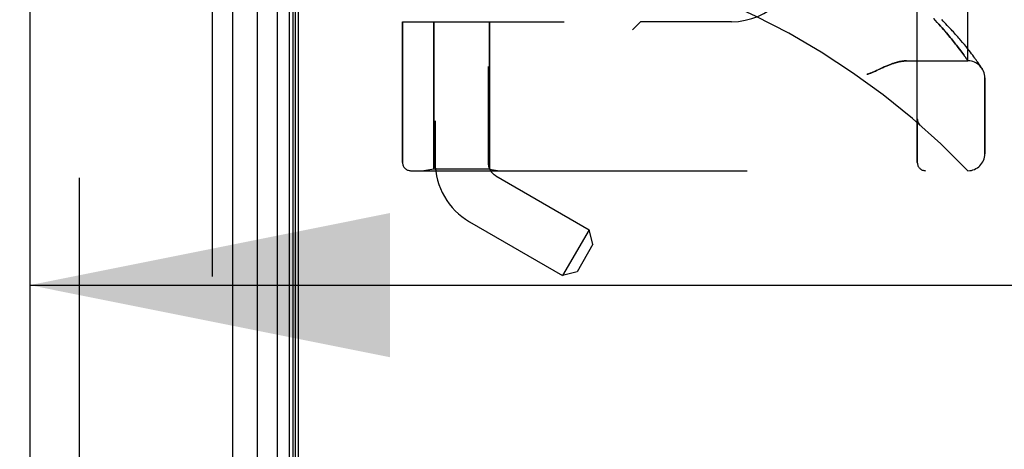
# Model space of a CAD drawing. Header units: inches. Extents: x 0 to 227, y 0 to 147.
# Tile 263 of 272: x 118.07 to 121.71, y 94.36 to 95.95. Entities that reach past the tile are written whole.
import ezdxf

# ---------------------------------------------------------------- set-up
doc = ezdxf.new("R2010")
doc.units = ezdxf.units.IN
doc.header["$LTSCALE"] = 12.466667
doc.header["$MEASUREMENT"] = 0
doc.linetypes.add('HIDDEN', pattern=[0.2, 0.1, -0.1])
doc.layers.get('0').update_dxf_attribs({"linetype": 'CONTINUOUS'})
for name, color, linetype in [('DEFAULT_2', 8, 'HIDDEN'), ('DIMENSIONS', 7, 'CONTINUOUS'), ('LEFTHAND_DOOR_ASSEMBLY', 7, 'CONTINUOUS'), ('RIGHTHAND_DOOR_ASSEMBLY', 7, 'CONTINUOUS')]:
    doc.layers.add(name, color=color, linetype=linetype)
doc.styles.get("Standard").update_dxf_attribs({"font": 'arial.ttf'})
doc.dimstyles.new('DIMSTYLE_1', dxfattribs={"dimtxt": 1, "dimasz": 1.333333, "dimexe": 0.09, "dimexo": 0.07, "dimgap": 0.0375, "dimtad": 0, "dimtih": 1, "dimtoh": 1, "dimzin": 4, "dimdsep": 46, "dimtxsty": 'Standard', "dimblk": '_FILLED', "dimblk1": '_FILLED', "dimblk2": '_FILLED', "dimcen": 0.09, "dimadec": 3, "dimazin": 1, "dimtfac": 1, "dimtdec": 3, "dimtofl": 0, "dimtmove": 0, "dimatfit": 3, "dimldrblk": '_FILLED', "dimfxl": 0, "dimtolj": 1, "dimtzin": 4, "dimarcsym": 0})

# ---------------------------------------------------------------- blocks, each defined once
blk = doc.blocks.new('_FILLED')
at = {"color": 0, "linetype": 'ByBlock'}
blk.add_solid([(0, 0), (-1, 0.2), (-1, -0.2)], dxfattribs=at)
blk = doc.blocks.new('*D10')
at = {"layer": 'DIMENSIONS', "color": 2, "linetype": 'Continuous'}
for p, q in [((118.1027, 95.8091), (118.1027, 93.7676)), ((135.7687, 95.8091), (135.7687, 93.7676)), ((118.1027, 94.9676), (124.6885, 94.9676)), ((135.7687, 94.9676), (129.1829, 94.9676))]:
    blk.add_line(p, q, dxfattribs=at)
at = {"layer": 'DIMENSIONS', "color": 2, "linetype": 'Continuous', "xscale": 1.3333333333, "yscale": 1.3333333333, "zscale": 1.3333333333, "rotation": 180}
blk.add_blockref('_FILLED', (118.1027, 94.9676), dxfattribs=at)
at = {"layer": 'DIMENSIONS', "color": 2, "linetype": 'Continuous', "xscale": 1.3333333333, "yscale": 1.3333333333, "zscale": 1.3333333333}
blk.add_blockref('_FILLED', (135.7687, 94.9676), dxfattribs=at)
at = {"layer": 'DIMENSIONS', "color": 2, "linetype": 'Continuous', "insert": (126.9357, 95.4676), "char_height": 1, "width": 5.501859, "attachment_point": 2, "line_spacing_factor": 0.9}
blk.add_mtext('17.67\\PUSABLE\\PDEPTH', dxfattribs=at)
blk = doc.blocks.new('*D12')
at = {"layer": 'DIMENSIONS', "color": 2, "linetype": 'Continuous'}
for p, q in [((118.2684, 101.6174), (114.005, 101.6174)), ((115.205, 101.6174), (115.205, 72.6174)), ((115.205, 41.6174), (115.205, 70.6174)), ((118.2794, 41.6174), (114.005, 41.6174))]:
    blk.add_line(p, q, dxfattribs=at)
at = {"layer": 'DIMENSIONS', "color": 2, "linetype": 'Continuous', "xscale": 1.3333333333, "yscale": 1.3333333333, "zscale": 1.3333333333}
for p, rotation in [((115.205, 101.6174), 90), ((115.205, 41.6174), 270)]:
    blk.add_blockref('_FILLED', p, dxfattribs=dict(at, rotation=rotation))
at = {"layer": 'DIMENSIONS', "color": 2, "linetype": 'Continuous', "insert": (115.205, 72.1174), "char_height": 1, "width": 3.494424, "attachment_point": 2, "line_spacing_factor": 0.9}
blk.add_mtext('60.00', dxfattribs=at)

msp = doc.modelspace()

# ---------------------------------------------------------------- linework, layer by layer
at = {"color": 3, "linetype": 'Continuous'}
msp.add_line((119.0977, 41.7214), (119.0977, 101.5134), dxfattribs=at)
at = {"layer": 'DEFAULT_2', "color": 8, "linetype": 'HIDDEN'}
msp.add_line((118.2852, 100.3518), (118.2852, 42.8829), dxfattribs=at)
at = {"layer": 'LEFTHAND_DOOR_ASSEMBLY', "color": 8, "linetype": 'HIDDEN'}
for p, q in [((118.1027, 101.2324), (118.1027, 42.0024)), ((118.7777, 101.2324), (118.7777, 42.0024)), ((121.3892, 95.4211), (121.3892, 98.0636)), ((121.5767, 95.7974), (121.5767, 97.6874)), ((120.0517, 97.5424), (120.0517, 95.9424)), ((120.3642, 97.5424), (120.3642, 95.9424)), ((119.483, 95.9424), (119.483, 95.4211)), ((119.483, 95.9424), (120.0817, 95.9424)), ((119.5987, 95.9424), (119.5987, 95.3964)), ((119.8047, 95.9424), (119.8047, 95.3964)), ((120.3642, 95.9424), (120.3342, 95.9124)), ((120.7017, 95.9424), (120.3642, 95.9424)), ((121.456, 95.9469), (121.4491, 95.9543)), ((121.4627, 95.9398), (121.456, 95.9469)), ((121.469, 95.9328), (121.4627, 95.9398)), ((121.4751, 95.9261), (121.469, 95.9328)), ((121.4809, 95.9196), (121.4751, 95.9261)), ((121.4864, 95.9133), (121.4809, 95.9196)), ((121.4918, 95.9072), (121.4864, 95.9133)), ((121.4969, 95.9012), (121.4918, 95.9072)), ((121.5018, 95.8955), (121.4969, 95.9012)), ((121.5065, 95.8899), (121.5018, 95.8955)), ((121.511, 95.8845), (121.5065, 95.8899)), ((121.5153, 95.8792), (121.511, 95.8845)), ((121.5195, 95.8741), (121.5153, 95.8792)), ((121.5234, 95.8692), (121.5195, 95.8741)), ((121.5272, 95.8644), (121.5234, 95.8692)), ((121.5309, 95.8598), (121.5272, 95.8644)), ((121.5344, 95.8553), (121.5309, 95.8598)), ((121.5571, 95.8652), (121.5502, 95.8734)), ((121.5636, 95.8575), (121.5571, 95.8652)), ((121.5696, 95.85), (121.5636, 95.8575)), ((121.5378, 95.851), (121.5344, 95.8553)), ((121.541, 95.8468), (121.5378, 95.851)), ((121.5456, 95.8407), (121.541, 95.8468)), ((121.5499, 95.835), (121.5456, 95.8407)), ((121.554, 95.8295), (121.5499, 95.835)), ((121.5577, 95.8244), (121.554, 95.8295)), ((121.5612, 95.8196), (121.5577, 95.8244)), ((121.5753, 95.843), (121.5696, 95.85)), ((121.5807, 95.8362), (121.5753, 95.843)), ((121.5856, 95.8299), (121.5807, 95.8362)), ((121.5903, 95.8238), (121.5856, 95.8299)), ((121.5946, 95.8182), (121.5903, 95.8238)), ((121.3487, 95.7974), (121.5767, 95.7974)), ((121.5644, 95.8151), (121.5612, 95.8196)), ((121.5673, 95.811), (121.5644, 95.8151)), ((121.5706, 95.8063), (121.5673, 95.811)), ((121.5732, 95.8025), (121.5706, 95.8063)), ((121.5986, 95.8128), (121.5946, 95.8182)), ((121.6072, 95.801), (121.604, 95.8055)), ((121.6102, 95.7968), (121.6072, 95.801)), ((121.6129, 95.7929), (121.6102, 95.7968)), ((121.6154, 95.7894), (121.6129, 95.7929)), ((121.6176, 95.7861), (121.6154, 95.7894)), ((121.6206, 95.7818), (121.6176, 95.7861)), ((121.623, 95.7782), (121.6206, 95.7818)), ((121.625, 95.7752), (121.623, 95.7782)), ((121.6271, 95.7721), (121.625, 95.7752)), ((121.6392, 95.4536), (121.6392, 95.7349)), ((121.3892, 95.5824), (121.3892, 95.5779)), ((121.3993, 95.56), (121.3995, 95.5598)), ((119.513, 95.3911), (121.5767, 95.3911)), ((119.5987, 95.3964), (119.5612, 95.3911)), ((119.8047, 95.3964), (119.5987, 95.3964)), ((119.8047, 95.3964), (119.8422, 95.3911))]:
    msp.add_line(p, q, dxfattribs=at)
for points in [[(121.5502, 95.8734), (121.5466, 95.8775), (121.5429, 95.8818), (121.5391, 95.8862), (121.5352, 95.8906), (121.5312, 95.8951), (121.5271, 95.8997), (121.5229, 95.9044), (121.5185, 95.9092), (121.5141, 95.914), (121.5095, 95.9189), (121.5048, 95.9239), (121.5, 95.9289), (121.4951, 95.9341), (121.4901, 95.9393), (121.485, 95.9445), (121.4798, 95.9499)], [(121.3487, 95.7974), (121.3471, 95.7974), (121.3455, 95.7973), (121.3438, 95.7973), (121.3422, 95.7972), (121.3405, 95.7971), (121.3387, 95.7969), (121.337, 95.7967), (121.3351, 95.7965), (121.3333, 95.7963), (121.3314, 95.796), (121.3295, 95.7957), (121.3275, 95.7954), (121.3255, 95.795), (121.3235, 95.7946), (121.3214, 95.7942), (121.3193, 95.7937), (121.3171, 95.7932), (121.3149, 95.7926), (121.3126, 95.792), (121.3103, 95.7913), (121.3079, 95.7906), (121.3055, 95.7899), (121.303, 95.7891), (121.3004, 95.7883), (121.2978, 95.7874), (121.2951, 95.7864), (121.2924, 95.7854), (121.2895, 95.7843), (121.2866, 95.7832), (121.2836, 95.782), (121.2804, 95.7807), (121.2772, 95.7794), (121.2738, 95.7779), (121.2703, 95.7764), (121.2667, 95.7748), (121.2629, 95.7731), (121.2589, 95.7712), (121.2419, 95.7633)], [(121.5767, 95.7974), (121.5767, 95.7974), (121.5732, 95.8025)], [(121.604, 95.8055), (121.6022, 95.8078), (121.5986, 95.8128)], [(121.2419, 95.7633), (121.238, 95.7615), (121.2344, 95.7599), (121.231, 95.7583), (121.2278, 95.7569), (121.2248, 95.7557), (121.222, 95.7545), (121.2193, 95.7534), (121.2169, 95.7525), (121.2145, 95.7516), (121.2122, 95.7508), (121.21, 95.75), (121.2079, 95.7493), (121.2058, 95.7486), (121.2037, 95.748), (121.2017, 95.7474)], [(121.6292, 95.7689), (121.6291, 95.7689), (121.6291, 95.769), (121.6271, 95.7721)], [(121.3892, 95.5822), (121.3892, 95.5818), (121.3892, 95.5812), (121.3892, 95.5806), (121.3893, 95.58), (121.3893, 95.5794), (121.3894, 95.5788), (121.3895, 95.5781), (121.3896, 95.5775), (121.3897, 95.5769), (121.3898, 95.5763), (121.39, 95.5757), (121.3901, 95.5751), (121.3903, 95.5745), (121.3904, 95.574), (121.3906, 95.5734), (121.3908, 95.5728), (121.391, 95.5722), (121.3912, 95.5717)], [(121.3912, 95.5717), (121.3914, 95.5711), (121.3917, 95.5705), (121.3919, 95.5699), (121.3922, 95.5694), (121.3925, 95.5688), (121.3928, 95.5683), (121.3931, 95.5677), (121.3934, 95.5672), (121.3937, 95.5667), (121.394, 95.5661), (121.3943, 95.5656), (121.3947, 95.5651), (121.395, 95.5647), (121.3954, 95.5642)], [(121.3995, 95.5598), (121.3993, 95.56), (121.399, 95.5602), (121.3988, 95.5604), (121.3986, 95.5606), (121.3984, 95.5609), (121.3981, 95.5611), (121.3979, 95.5613), (121.3977, 95.5615), (121.3975, 95.5617), (121.3973, 95.5619), (121.3971, 95.5621), (121.3969, 95.5624), (121.3967, 95.5626), (121.3965, 95.5628), (121.3963, 95.563), (121.3961, 95.5633), (121.3959, 95.5635), (121.3958, 95.5637), (121.3956, 95.5639), (121.3954, 95.5642)]]:
    msp.add_lwpolyline(points, dxfattribs=at)
for centre, radius, start, end in [((119.5767, 93.4673), 2.7751, 43.8884, 90), ((120.7017, 96.1924), 0.25, 270, 360), ((121.5767, 95.7349), 0.0625, 0, 90), ((119.513, 95.4211), 0.03, 180, 270), ((121.4192, 95.4211), 0.03, 180, 270), ((121.5767, 95.4536), 0.0625, 270, 360)]:
    msp.add_arc(centre, radius, start, end, dxfattribs=at)
at = {"layer": 'RIGHTHAND_DOOR_ASSEMBLY', "color": 7, "linetype": 'Continuous'}
for p, q in [((118.9448, 101.2544), (118.9448, 41.9804)), ((119.02, 41.952), (119.02, 101.2828)), ((119.0634, 101.2738), (119.0634, 41.961)), ((119.0771, 101.2671), (119.0771, 41.9677)), ((119.0858, 101.2647), (119.0858, 41.9701))]:
    msp.add_line(p, q, dxfattribs=at)
at = {"layer": 'RIGHTHAND_DOOR_ASSEMBLY', "color": 8, "linetype": 'HIDDEN'}
for p, q in [((118.1027, 101.2324), (118.1027, 42.0024)), ((118.7777, 101.2324), (118.7777, 42.0024)), ((119.7997, 98.2704), (119.7997, 95.4224)), ((119.6037, 98.0689), (119.6037, 95.4224)), ((121.3892, 98.0636), (121.3892, 95.4211)), ((121.5767, 97.6874), (121.5767, 95.7974)), ((120.0517, 97.5424), (120.0517, 95.9424)), ((120.3642, 97.5424), (120.3642, 95.9424)), ((119.483, 95.4211), (119.483, 95.9424)), ((119.483, 95.9424), (120.0817, 95.9424)), ((119.5987, 95.3964), (119.5987, 95.9424)), ((119.8047, 95.3964), (119.8047, 95.9424)), ((120.3342, 95.9124), (120.3642, 95.9424)), ((120.7017, 95.9424), (120.3642, 95.9424)), ((121.4489, 95.9545), (121.4559, 95.9471)), ((121.4559, 95.9471), (121.4625, 95.9399)), ((121.4625, 95.9399), (121.4689, 95.9329)), ((121.4689, 95.9329), (121.475, 95.9262)), ((121.475, 95.9262), (121.4808, 95.9197)), ((121.4808, 95.9197), (121.4864, 95.9134)), ((121.4864, 95.9134), (121.4917, 95.9073)), ((121.4917, 95.9073), (121.4968, 95.9013)), ((121.4968, 95.9013), (121.5017, 95.8955)), ((121.5017, 95.8955), (121.5064, 95.8899)), ((121.5064, 95.8899), (121.511, 95.8845)), ((121.511, 95.8845), (121.5153, 95.8793)), ((121.5153, 95.8793), (121.5194, 95.8742)), ((121.5194, 95.8742), (121.5234, 95.8692)), ((121.5234, 95.8692), (121.5272, 95.8645)), ((121.5272, 95.8645), (121.5309, 95.8598)), ((121.5309, 95.8598), (121.5344, 95.8553)), ((121.5571, 95.8652), (121.5502, 95.8733)), ((121.5636, 95.8574), (121.5571, 95.8652)), ((121.5697, 95.85), (121.5636, 95.8574)), ((121.5344, 95.8553), (121.5378, 95.851)), ((121.5378, 95.851), (121.541, 95.8468)), ((121.541, 95.8468), (121.5456, 95.8407)), ((121.5456, 95.8407), (121.55, 95.8349)), ((121.55, 95.8349), (121.554, 95.8295)), ((121.554, 95.8295), (121.5577, 95.8244)), ((121.5577, 95.8244), (121.5612, 95.8196)), ((121.5754, 95.8429), (121.5697, 95.85)), ((121.5807, 95.8362), (121.5754, 95.8429)), ((121.5857, 95.8299), (121.5807, 95.8362)), ((121.5903, 95.8238), (121.5857, 95.8299)), ((121.5946, 95.8182), (121.5903, 95.8238)), ((121.3487, 95.7974), (121.5767, 95.7974)), ((121.5612, 95.8196), (121.5644, 95.8151)), ((121.5644, 95.8151), (121.5673, 95.811)), ((121.5986, 95.8128), (121.5946, 95.8182)), ((121.6072, 95.8009), (121.604, 95.8054)), ((121.6102, 95.7968), (121.6072, 95.8009)), ((121.6129, 95.7929), (121.6102, 95.7968)), ((121.6154, 95.7894), (121.6129, 95.7929)), ((121.6176, 95.7861), (121.6154, 95.7894)), ((121.6206, 95.7818), (121.6176, 95.7861)), ((121.623, 95.7782), (121.6206, 95.7818)), ((121.625, 95.7752), (121.623, 95.7782)), ((121.6271, 95.7721), (121.625, 95.7752)), ((121.6292, 95.7689), (121.6271, 95.7721)), ((121.6288, 95.7694), (121.6295, 95.7684)), ((121.6291, 95.7689), (121.6291, 95.769)), ((121.6295, 95.7684), (121.6292, 95.7689)), ((121.6392, 95.7349), (121.6392, 95.4536)), ((121.3892, 95.5824), (121.3892, 95.5779)), ((121.3993, 95.56), (121.3995, 95.5598)), ((119.513, 95.3911), (121.5767, 95.3911)), ((119.5987, 95.3964), (119.5612, 95.3911)), ((119.8047, 95.3964), (119.5987, 95.3964)), ((119.8047, 95.3964), (119.8422, 95.3911)), ((119.8287, 95.3722), (120.1738, 95.1729)), ((119.7307, 95.2024), (120.0758, 95.0032)), ((120.1738, 95.1729), (120.0758, 95.0032)), ((120.1881, 95.1196), (120.1738, 95.1729)), ((120.1881, 95.1196), (120.1291, 95.0174)), ((120.1291, 95.0174), (120.0758, 95.0032))]:
    msp.add_line(p, q, dxfattribs=at)
at = {"layer": 'RIGHTHAND_DOOR_ASSEMBLY', "color": 3, "linetype": 'Continuous'}
msp.add_line((118.8527, 101.2324), (118.8527, 42.0024), dxfattribs=at)
at = {"layer": 'RIGHTHAND_DOOR_ASSEMBLY', "color": 8, "linetype": 'HIDDEN'}
for points in [[(121.5502, 95.8733), (121.5467, 95.8775), (121.543, 95.8818), (121.5392, 95.8861), (121.5353, 95.8906), (121.5312, 95.8951), (121.5271, 95.8997), (121.5229, 95.9044), (121.5185, 95.9091), (121.5141, 95.914), (121.5095, 95.9189), (121.5049, 95.9239), (121.5001, 95.9289), (121.4952, 95.934), (121.4902, 95.9392), (121.485, 95.9445), (121.4798, 95.9498)], [(121.2547, 95.7693), (121.2629, 95.7731), (121.2667, 95.7748), (121.2703, 95.7764), (121.2738, 95.7779), (121.2772, 95.7794), (121.2804, 95.7807), (121.2836, 95.782), (121.2866, 95.7832), (121.2895, 95.7843), (121.2924, 95.7854), (121.2951, 95.7864), (121.2978, 95.7874), (121.3004, 95.7883), (121.303, 95.7891), (121.3055, 95.7899), (121.3079, 95.7906), (121.3103, 95.7913), (121.3126, 95.792), (121.3149, 95.7926), (121.3171, 95.7932), (121.3193, 95.7937), (121.3214, 95.7942), (121.3235, 95.7946), (121.3255, 95.795), (121.3275, 95.7954), (121.3295, 95.7957), (121.3314, 95.796), (121.3333, 95.7963), (121.3351, 95.7965), (121.337, 95.7967), (121.3387, 95.7969), (121.3405, 95.7971), (121.3422, 95.7972), (121.3438, 95.7973), (121.3455, 95.7973), (121.3471, 95.7974), (121.3487, 95.7974)], [(121.5673, 95.811), (121.5706, 95.8062), (121.5713, 95.8052), (121.5767, 95.7974)], [(121.604, 95.8054), (121.6022, 95.8078), (121.5986, 95.8128)], [(121.2017, 95.7474), (121.2037, 95.748), (121.2058, 95.7486), (121.2079, 95.7493), (121.21, 95.75), (121.2122, 95.7508), (121.2145, 95.7516), (121.2169, 95.7525), (121.2193, 95.7534), (121.222, 95.7545), (121.2248, 95.7557), (121.2278, 95.7569), (121.231, 95.7583), (121.2344, 95.7599), (121.238, 95.7615), (121.2547, 95.7693)], [(121.3912, 95.5715), (121.391, 95.5721), (121.3908, 95.5727), (121.3906, 95.5733), (121.3904, 95.5739), (121.3903, 95.5745), (121.3901, 95.575), (121.39, 95.5756), (121.3898, 95.5763), (121.3897, 95.5769), (121.3896, 95.5775), (121.3895, 95.5781), (121.3894, 95.5787), (121.3894, 95.5793), (121.3893, 95.5799), (121.3892, 95.5806), (121.3892, 95.5812), (121.3892, 95.5818), (121.3892, 95.5822)], [(121.3954, 95.5642), (121.395, 95.5647), (121.3947, 95.5651), (121.3943, 95.5656), (121.394, 95.5661), (121.3937, 95.5666), (121.3934, 95.5672), (121.3931, 95.5677), (121.3928, 95.5682), (121.3925, 95.5687), (121.3922, 95.5693), (121.392, 95.5698), (121.3917, 95.5704), (121.3915, 95.571), (121.3912, 95.5715)], [(121.3954, 95.5642), (121.3956, 95.564), (121.3957, 95.5637), (121.3959, 95.5635), (121.3961, 95.5633), (121.3963, 95.563), (121.3965, 95.5628), (121.3967, 95.5626), (121.3969, 95.5624), (121.3971, 95.5622), (121.3973, 95.5619), (121.3975, 95.5617), (121.3977, 95.5615), (121.3979, 95.5613), (121.3981, 95.5611), (121.3983, 95.5609), (121.3986, 95.5607), (121.3988, 95.5604), (121.399, 95.5602), (121.3993, 95.56), (121.3995, 95.5598)]]:
    msp.add_lwpolyline(points, dxfattribs=at)
for centre, radius, start, end in [((119.5767, 93.4673), 2.7751, 43.8884, 90), ((120.7017, 96.1924), 0.25, 270, 360), ((121.5767, 95.7349), 0.0625, 0, 90), ((119.513, 95.4211), 0.03, 180, 270), ((119.8577, 95.4224), 0.254, 180, 240), ((119.8577, 95.4224), 0.058, 180, 240), ((121.4192, 95.4211), 0.03, 180, 270), ((121.5767, 95.4536), 0.0625, 270, 360)]:
    msp.add_arc(centre, radius, start, end, dxfattribs=at)

# ---------------------------------------------------------------- dimensions: what is measured, and where the dimension line sits
at = {"layer": 'DIMENSIONS', "color": 2, "linetype": 'Continuous'}
dim = msp.add_linear_dim(base=(115.205, 101.6174), p1=(118.3494, 41.6174), p2=(118.3384, 101.6174), angle=90, dimstyle='DIMSTYLE_1', dxfattribs=at)
dim.commit()
dim.dimension.update_dxf_attribs({"geometry": '*D12', "text_midpoint": (115.1973, 71.6118), "dimtype": 160})
dim = msp.add_linear_dim(base=(135.7687, 94.9676), p1=(118.1027, 93.6976), p2=(135.7687, 93.6976), text='<>\\PUSABLE\\PDEPTH', dimstyle='DIMSTYLE_1', dxfattribs=at)
dim.commit()
dim.dimension.update_dxf_attribs({"geometry": '*D10', "text_midpoint": (126.9357, 93.4676), "dimtype": 160})

doc.saveas('drawing.dxf')
